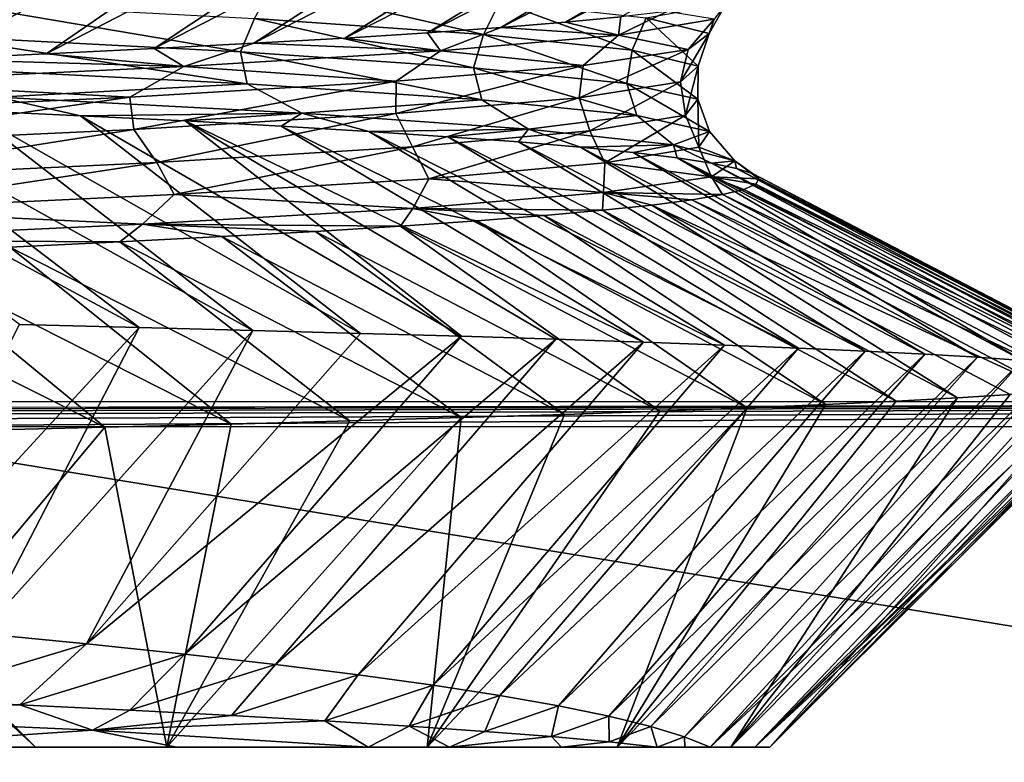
# Model space of a CAD drawing. Header units: metres. Extents: x -205 to 205, y -104 to 104.
# Tile 469 of 656: x -120.54 to -118.26, y 31.01 to 32.73. Entities that reach past the tile are written whole.
import ezdxf

# ---------------------------------------------------------------- set-up
doc = ezdxf.new("R2010")
doc.units = ezdxf.units.M
doc.layers.add('solid_01_2-CONSUMER_EHM_BOX_SW0001', color=7, linetype='CONTINUOUS')

msp = doc.modelspace()

# ---------------------------------------------------------------- linework, layer by layer
at = {"layer": 'solid_01_2-CONSUMER_EHM_BOX_SW0001'}
for points in [[(-200.010849, -74.958488), (-200.010773, 75.041512), (-0.010778, 75.04142)], [(-0.010849, -74.95858), (-200.010849, -74.958488), (-0.010778, 75.04142)], [(-112.002922, 40.641869, 63.099998), (-150.011154, -40.548634, 63.099998), (-150.011002, -39.448967, 63.099998)], [(-112.002922, 40.641869, 63.099998), (-112.003082, 39.542202, 63.099998), (-150.011154, -40.548634, 63.099998)], [(-112.002922, 40.641869, 63.099998), (-150.011002, -39.448967, 63.099998), (-149.999695, 39.547642, 63.099998)], [(-149.501312, 40.049267, 6), (-149.502487, 31.849266, 6), (-112.502487, 31.843967, 6)], [(-112.501312, 40.043968, 6), (-149.501312, 40.049267, 6), (-112.502487, 31.843967, 6)], [(-150.011154, -40.548634, 63.099998), (-112.003082, 39.542202, 63.099998), (-112.014389, -39.454407, 63.099998)], [(-173.512405, -37.4473, 108.5), (-88.501671, 37.540531, 108.5), (-173.501678, 37.5527, 108.5)], [(-173.512405, -37.4473, 108.5), (-88.512413, -37.459469, 108.5), (-88.501671, 37.540531, 108.5)], [(-119.275826, 32.72382, 27.771749), (-118.216469, 33.263596, 27.780928), (-118.365059, 33.251511, 28.313423)], [(-119.275826, 32.72382, 27.771749), (-119.14743, 32.736057, 27.271145), (-118.216469, 33.263596, 27.780928)], [(-119.595535, 32.699348, 28.754389), (-118.53582, 33.239426, 28.839211), (-118.728439, 33.227337, 29.357378)], [(-119.595535, 32.699348, 28.754389), (-119.425293, 32.711582, 28.26646), (-118.53582, 33.239426, 28.839211)], [(-119.425293, 32.711582, 28.26646), (-118.365059, 33.251511, 28.313423), (-118.53582, 33.239426, 28.839211)], [(-119.425293, 32.711582, 28.26646), (-119.275826, 32.72382, 27.771749), (-118.365059, 33.251511, 28.313423)], [(-119.997154, 32.674896, 29.706367), (-118.942581, 33.215252, 29.867037), (-119.177895, 33.203178, 30.367304)], [(-119.997154, 32.674896, 29.706367), (-119.786255, 32.687122, 29.234653), (-118.942581, 33.215252, 29.867037)], [(-119.786255, 32.687122, 29.234653), (-118.728439, 33.227337, 29.357378), (-118.942581, 33.215252, 29.867037)], [(-119.786255, 32.687122, 29.234653), (-119.595535, 32.699348, 28.754389), (-118.728439, 33.227337, 29.357378)], [(-120.478226, 32.650463, 30.620649), (-119.433968, 33.191113, 30.857313), (-119.710358, 33.179062, 31.336206)], [(-120.478226, 32.650463, 30.620649), (-120.227936, 32.662678, 30.168648), (-119.433968, 33.191113, 30.857313)], [(-120.227936, 32.662678, 30.168648), (-119.177895, 33.203178, 30.367304), (-119.433968, 33.191113, 30.857313)], [(-120.227936, 32.662678, 30.168648), (-119.997154, 32.674896, 29.706367), (-119.177895, 33.203178, 30.367304)], [(-121.035179, 32.626045, 31.490768), (-120.006577, 33.167015, 31.803127), (-120.322098, 33.154976, 32.25724)], [(-121.035179, 32.626045, 31.490768), (-120.74749, 32.638252, 31.061607), (-120.006577, 33.167015, 31.803127)], [(-120.74749, 32.638252, 31.061607), (-119.710358, 33.179062, 31.336206), (-120.006577, 33.167015, 31.803127)], [(-120.74749, 32.638252, 31.061607), (-120.478226, 32.650463, 30.620649), (-119.710358, 33.179062, 31.336206)], [(-121.340736, 32.613838, 31.907373), (-120.322098, 33.154976, 32.25724), (-120.656349, 33.142941, 32.697731)], [(-121.340736, 32.613838, 31.907373), (-121.035179, 32.626045, 31.490768), (-120.322098, 33.154976, 32.25724)], [(-119.465614, 32.69566, 21.048994), (-119.995659, 32.732422, 19.614996), (-119.953712, 32.807632, 19.652243)], [(-119.465614, 32.69566, 21.048994), (-119.953712, 32.807632, 19.652243), (-119.428085, 32.770821, 21.093382)], [(-120.027733, 32.655125, 19.536152), (-120.743233, 32.691822, 18.188932), (-120.703331, 32.769207, 18.259912)], [(-120.027733, 32.655125, 19.536152), (-120.703331, 32.769207, 18.259912), (-119.995659, 32.732422, 19.614996)], [(-119.121086, 32.658928, 22.538452), (-119.465614, 32.69566, 21.048994), (-119.428085, 32.770821, 21.093382)], [(-119.121086, 32.658928, 22.538452), (-119.428085, 32.770821, 21.093382), (-119.089134, 32.734035, 22.589424)], [(-118.943275, 32.697277, 24.116432), (-119.089134, 32.734035, 22.589424), (-118.903717, 32.767223, 23.954138)], [(-118.943275, 32.697277, 24.116432), (-118.903717, 32.767223, 23.954138), (-118.931625, 32.730637, 25.487532)], [(-119.488556, 32.61845, 20.963188), (-120.027733, 32.655125, 19.536152), (-119.995659, 32.732422, 19.614996)], [(-119.488556, 32.61845, 20.963188), (-119.995659, 32.732422, 19.614996), (-119.465614, 32.69566, 21.048994)], [(-119.153183, 32.69408, 27.005001), (-119.14743, 32.736057, 27.271145), (-119.275826, 32.72382, 27.771749)], [(-119.153183, 32.69408, 27.005001), (-119.04039, 32.748302, 26.765533), (-119.14743, 32.736057, 27.271145)], [(-119.153183, 32.69408, 27.005001), (-118.931625, 32.730637, 25.487532), (-119.04039, 32.748302, 26.765533)], [(-118.991905, 32.660545, 25.649666), (-118.931625, 32.730637, 25.487532), (-119.153183, 32.69408, 27.005001)], [(-118.968575, 32.622223, 24.059601), (-119.121086, 32.658928, 22.538452), (-119.089134, 32.734035, 22.589424)], [(-118.968575, 32.622223, 24.059601), (-119.089134, 32.734035, 22.589424), (-118.943275, 32.697277, 24.116432)], [(-118.991905, 32.660545, 25.649666), (-118.943275, 32.697277, 24.116432), (-118.931625, 32.730637, 25.487532)], [(-119.564903, 32.657551, 28.482349), (-119.425293, 32.711582, 28.26646), (-119.595535, 32.699348, 28.754389)], [(-119.564903, 32.657551, 28.482349), (-119.153183, 32.69408, 27.005001), (-119.425293, 32.711582, 28.26646)], [(-119.153183, 32.69408, 27.005001), (-119.275826, 32.72382, 27.771749), (-119.425293, 32.711582, 28.26646)], [(-120.012421, 32.580914, 19.500774), (-120.743233, 32.691822, 18.188932), (-120.027733, 32.655125, 19.536152)], [(-120.012421, 32.580914, 19.500774), (-120.731934, 32.617588, 18.152864), (-120.743233, 32.691822, 18.188932)], [(-119.564903, 32.657551, 28.482349), (-119.786255, 32.687122, 29.234653), (-119.997154, 32.674896, 29.706367)], [(-119.564903, 32.657551, 28.482349), (-119.595535, 32.699348, 28.754389), (-119.786255, 32.687122, 29.234653)], [(-119.234901, 32.623844, 27.164219), (-119.153183, 32.69408, 27.005001), (-119.564903, 32.657551, 28.482349)], [(-119.133598, 32.581806, 22.446793), (-119.488556, 32.61845, 20.963188), (-119.465614, 32.69566, 21.048994)], [(-119.133598, 32.581806, 22.446793), (-119.465614, 32.69566, 21.048994), (-119.121086, 32.658928, 22.538452)], [(-119.234901, 32.623844, 27.164219), (-118.991905, 32.660545, 25.649666), (-119.153183, 32.69408, 27.005001)], [(-119.009605, 32.585545, 25.587879), (-118.943275, 32.697277, 24.116432), (-118.991905, 32.660545, 25.649666)], [(-119.009605, 32.585545, 25.587879), (-118.968575, 32.622223, 24.059601), (-118.943275, 32.697277, 24.116432)], [(-120.159637, 32.621048, 29.895922), (-120.227936, 32.662678, 30.168648), (-120.478226, 32.650463, 30.620649)], [(-120.159637, 32.621048, 29.895922), (-119.997154, 32.674896, 29.706367), (-120.227936, 32.662678, 30.168648)], [(-120.159637, 32.621048, 29.895922), (-119.564903, 32.657551, 28.482349), (-119.997154, 32.674896, 29.706367)], [(-120.159637, 32.621048, 29.895922), (-120.478226, 32.650463, 30.620649), (-120.74749, 32.638252, 31.061607)], [(-119.668137, 32.58717, 28.635786), (-119.564903, 32.657551, 28.482349), (-120.159637, 32.621048, 29.895922)], [(-119.469231, 32.54427, 20.928955), (-120.027733, 32.655125, 19.536152), (-119.488556, 32.61845, 20.963188)], [(-119.469231, 32.54427, 20.928955), (-120.012421, 32.580914, 19.500774), (-120.027733, 32.655125, 19.536152)], [(-119.668137, 32.58717, 28.635786), (-119.234901, 32.623844, 27.164219), (-119.564903, 32.657551, 28.482349)], [(-119.244118, 32.548897, 27.09853), (-118.991905, 32.660545, 25.649666), (-119.234901, 32.623844, 27.164219)], [(-119.244118, 32.548897, 27.09853), (-119.009605, 32.585545, 25.587879), (-118.991905, 32.660545, 25.649666)], [(-118.969521, 32.545185, 23.963394), (-119.133598, 32.581806, 22.446793), (-119.121086, 32.658928, 22.538452)], [(-118.969521, 32.545185, 23.963394), (-119.121086, 32.658928, 22.538452), (-118.968575, 32.622223, 24.059601)], [(-120.928711, 32.584568, 31.222754), (-120.159637, 32.621048, 29.895922), (-120.74749, 32.638252, 31.061607)], [(-120.284302, 32.550522, 30.040533), (-120.159637, 32.621048, 29.895922), (-120.928711, 32.584568, 31.222754)], [(-120.590218, 32.550129, 18.289787), (-120.731934, 32.617588, 18.152864), (-120.012421, 32.580914, 19.500774)], [(-120.284302, 32.550522, 30.040533), (-119.668137, 32.58717, 28.635786), (-120.159637, 32.621048, 29.895922)], [(-119.668221, 32.512272, 28.567362), (-119.234901, 32.623844, 27.164219), (-119.668137, 32.58717, 28.635786)], [(-119.668221, 32.512272, 28.567362), (-119.244118, 32.548897, 27.09853), (-119.234901, 32.623844, 27.164219)], [(-119.110298, 32.507648, 22.414169), (-119.488556, 32.61845, 20.963188), (-119.133598, 32.581806, 22.446793)], [(-119.110298, 32.507648, 22.414169), (-119.469231, 32.54427, 20.928955), (-119.488556, 32.61845, 20.963188)], [(-118.998093, 32.508595, 25.488644), (-118.968575, 32.622223, 24.059601), (-119.009605, 32.585545, 25.587879)], [(-118.998093, 32.508595, 25.488644), (-118.969521, 32.545185, 23.963394), (-118.968575, 32.622223, 24.059601)], [(-121.07415, 32.513901, 31.355543), (-120.284302, 32.550522, 30.040533), (-120.928711, 32.584568, 31.222754)], [(-119.88575, 32.513252, 19.662487), (-120.590218, 32.550129, 18.289787), (-120.012421, 32.580914, 19.500774)], [(-120.274681, 32.475677, 29.970692), (-119.668137, 32.58717, 28.635786), (-120.284302, 32.550522, 30.040533)], [(-120.274681, 32.475677, 29.970692), (-119.668221, 32.512272, 28.567362), (-119.668137, 32.58717, 28.635786)], [(-119.88575, 32.513252, 19.662487), (-120.012421, 32.580914, 19.500774), (-119.469231, 32.54427, 20.928955)], [(-119.219307, 32.472034, 26.997946), (-119.009605, 32.585545, 25.587879), (-119.244118, 32.548897, 27.09853)], [(-119.219307, 32.472034, 26.997946), (-118.998093, 32.508595, 25.488644), (-119.009605, 32.585545, 25.587879)], [(-118.942329, 32.471058, 23.932852), (-119.133598, 32.581806, 22.446793), (-118.969521, 32.545185, 23.963394)], [(-118.942329, 32.471058, 23.932852), (-119.110298, 32.507648, 22.414169), (-119.133598, 32.581806, 22.446793)], [(-121.054497, 32.439106, 31.285652), (-120.284302, 32.550522, 30.040533), (-121.07415, 32.513901, 31.355543)], [(-121.054497, 32.439106, 31.285652), (-120.274681, 32.475677, 29.970692), (-120.284302, 32.550522, 30.040533)], [(-120.590218, 32.550129, 18.289787), (-120.398453, 32.50724, 18.518608), (-120.659653, 32.519432, 18.077728)], [(-119.88575, 32.513252, 19.662487), (-120.398453, 32.50724, 18.518608), (-120.590218, 32.550129, 18.289787)], [(-119.629684, 32.435497, 28.467226), (-119.244118, 32.548897, 27.09853), (-119.668221, 32.512272, 28.567362)], [(-119.629684, 32.435497, 28.467226), (-119.219307, 32.472034, 26.997946), (-119.244118, 32.548897, 27.09853)], [(-121.238525, 32.543911, 17.227926), (-120.262474, 32.017105, 16.873922), (-120.539825, 32.024071, 16.486252)], [(-121.238525, 32.543911, 17.227926), (-120.93988, 32.531658, 17.647129), (-120.262474, 32.017105, 16.873922)], [(-120.93988, 32.531658, 17.647129), (-119.999313, 32.010174, 17.27133), (-120.262474, 32.017105, 16.873922)], [(-120.93988, 32.531658, 17.647129), (-120.659653, 32.519432, 18.077728), (-119.999313, 32.010174, 17.27133)], [(-119.361511, 32.476402, 21.113701), (-119.88575, 32.513252, 19.662487), (-119.469231, 32.54427, 20.928955)], [(-119.361511, 32.476402, 21.113701), (-119.469231, 32.54427, 20.928955), (-119.110298, 32.507648, 22.414169)], [(-118.967178, 32.434494, 25.460659), (-118.969521, 32.545185, 23.963394), (-118.998093, 32.508595, 25.488644)], [(-118.967178, 32.434494, 25.460659), (-118.942329, 32.471058, 23.932852), (-118.969521, 32.545185, 23.963394)], [(-120.659653, 32.519432, 18.077728), (-119.750687, 32.003296, 17.677954), (-119.999313, 32.010174, 17.27133)], [(-120.659653, 32.519432, 18.077728), (-120.398453, 32.50724, 18.518608), (-119.750687, 32.003296, 17.677954)], [(-119.88575, 32.513252, 19.662487), (-120.15654, 32.495075, 18.969173), (-120.398453, 32.50724, 18.518608)], [(-120.398453, 32.50724, 18.518608), (-119.516876, 31.9965, 18.093267), (-119.750687, 32.003296, 17.677954)], [(-120.398453, 32.50724, 18.518608), (-120.15654, 32.495075, 18.969173), (-119.516876, 31.9965, 18.093267)], [(-120.222099, 32.398987, 29.872953), (-119.668221, 32.512272, 28.567362), (-120.274681, 32.475677, 29.970692)], [(-120.222099, 32.398987, 29.872953), (-119.629684, 32.435497, 28.467226), (-119.668221, 32.512272, 28.567362)], [(-119.88575, 32.513252, 19.662487), (-119.934097, 32.482925, 19.429071), (-120.15654, 32.495075, 18.969173)], [(-119.88575, 32.513252, 19.662487), (-119.731216, 32.470779, 19.897905), (-119.934097, 32.482925, 19.429071)], [(-119.361511, 32.476402, 21.113701), (-119.731216, 32.470779, 19.897905), (-119.88575, 32.513252, 19.662487)], [(-119.025436, 32.439579, 22.619606), (-119.361511, 32.476402, 21.113701), (-119.110298, 32.507648, 22.414169)], [(-119.18486, 32.397957, 26.972994), (-118.998093, 32.508595, 25.488644), (-119.219307, 32.472034, 26.997946)], [(-119.18486, 32.397957, 26.972994), (-118.967178, 32.434494, 25.460659), (-118.998093, 32.508595, 25.488644)], [(-119.025436, 32.439579, 22.619606), (-119.110298, 32.507648, 22.414169), (-118.942329, 32.471058, 23.932852)], [(-120.15654, 32.495075, 18.969173), (-119.095154, 31.982962, 18.947828), (-119.298256, 31.989737, 18.516739)], [(-120.15654, 32.495075, 18.969173), (-119.934097, 32.482925, 19.429071), (-119.095154, 31.982962, 18.947828)], [(-120.15654, 32.495075, 18.969173), (-119.298256, 31.989737, 18.516739), (-119.516876, 31.9965, 18.093267)], [(-119.934097, 32.482925, 19.429071), (-118.907898, 31.976126, 19.385971), (-119.095154, 31.982962, 18.947828)], [(-119.934097, 32.482925, 19.429071), (-119.731216, 32.470779, 19.897905), (-118.907898, 31.976126, 19.385971)], [(-120.987892, 32.362503, 31.192282), (-120.274681, 32.475677, 29.970692), (-121.054497, 32.439106, 31.285652)], [(-120.987892, 32.362503, 31.192282), (-120.222099, 32.398987, 29.872953), (-120.274681, 32.475677, 29.970692)], [(-119.361511, 32.476402, 21.113701), (-119.548004, 32.458626, 20.37529), (-119.731216, 32.470779, 19.897905)], [(-119.731216, 32.470779, 19.897905), (-118.736794, 31.969181, 19.830597), (-118.907898, 31.976126, 19.385971)], [(-119.731216, 32.470779, 19.897905), (-119.548004, 32.458626, 20.37529), (-118.736794, 31.969181, 19.830597)], [(-119.592003, 32.36145, 28.445761), (-119.219307, 32.472034, 26.997946), (-119.629684, 32.435497, 28.467226)], [(-119.592003, 32.36145, 28.445761), (-119.18486, 32.397957, 26.972994), (-119.219307, 32.472034, 26.997946)], [(-119.361511, 32.476402, 21.113701), (-119.384636, 32.446449, 20.860859), (-119.548004, 32.458626, 20.37529)], [(-119.548004, 32.458626, 20.37529), (-118.582069, 31.962107, 20.281145), (-118.736794, 31.969181, 19.830597)], [(-119.548004, 32.458626, 20.37529), (-119.384636, 32.446449, 20.860859), (-118.582069, 31.962107, 20.281145)], [(-119.361511, 32.476402, 21.113701), (-119.24144, 32.434246, 21.354071), (-119.384636, 32.446449, 20.860859)], [(-119.025436, 32.439579, 22.619606), (-119.24144, 32.434246, 21.354071), (-119.361511, 32.476402, 21.113701)], [(-118.883881, 32.402786, 24.156055), (-119.025436, 32.439579, 22.619606), (-118.942329, 32.471058, 23.932852)], [(-118.883881, 32.402786, 24.156055), (-118.942329, 32.471058, 23.932852), (-118.967178, 32.434494, 25.460659)], [(-120.181503, 32.324966, 29.855417), (-119.629684, 32.435497, 28.467226), (-120.222099, 32.398987, 29.872953)], [(-120.181503, 32.324966, 29.855417), (-119.592003, 32.36145, 28.445761), (-119.629684, 32.435497, 28.467226)], [(-119.384636, 32.446449, 20.860859), (-118.443886, 31.954967, 20.736979), (-118.582069, 31.962107, 20.281145)], [(-119.384636, 32.446449, 20.860859), (-119.24144, 32.434246, 21.354071), (-118.443886, 31.954967, 20.736979)], [(-119.025436, 32.439579, 22.619606), (-119.118919, 32.422028, 21.85376), (-119.24144, 32.434246, 21.354071)], [(-119.24144, 32.434246, 21.354071), (-118.322372, 31.947834, 21.197447), (-118.443886, 31.954967, 20.736979)], [(-119.24144, 32.434246, 21.354071), (-119.118919, 32.422028, 21.85376), (-118.322372, 31.947834, 21.197447)], [(-118.938156, 32.36602, 25.698099), (-118.967178, 32.434494, 25.460659), (-119.18486, 32.397957, 26.972994)], [(-119.025436, 32.439579, 22.619606), (-119.017548, 32.409798, 22.358633), (-119.118919, 32.422028, 21.85376)], [(-119.025436, 32.439579, 22.619606), (-118.937721, 32.397572, 22.867369), (-119.017548, 32.409798, 22.358633)], [(-118.883881, 32.402786, 24.156055), (-118.937721, 32.397572, 22.867369), (-119.025436, 32.439579, 22.619606)], [(-118.938156, 32.36602, 25.698099), (-118.883881, 32.402786, 24.156055), (-118.967178, 32.434494, 25.460659)], [(-119.118919, 32.422028, 21.85376), (-118.217613, 31.940779, 21.661907), (-118.322372, 31.947834, 21.197447)], [(-119.118919, 32.422028, 21.85376), (-119.017548, 32.409798, 22.358633), (-118.217613, 31.940779, 21.661907)], [(-120.944786, 32.288509, 31.179079), (-120.222099, 32.398987, 29.872953), (-120.987892, 32.362503, 31.192282)], [(-120.944786, 32.288509, 31.179079), (-120.181503, 32.324966, 29.855417), (-120.222099, 32.398987, 29.872953)], [(-119.18811, 32.329281, 27.220636), (-119.18486, 32.397957, 26.972994), (-119.592003, 32.36145, 28.445761)], [(-119.18811, 32.329281, 27.220636), (-118.938156, 32.36602, 25.698099), (-119.18486, 32.397957, 26.972994)], [(-119.017548, 32.409798, 22.358633), (-118.058739, 31.927071, 22.6003), (-118.129684, 31.93387, 22.129721)], [(-119.017548, 32.409798, 22.358633), (-118.937721, 32.397572, 22.867369), (-118.058739, 31.927071, 22.6003)], [(-119.017548, 32.409798, 22.358633), (-118.129684, 31.93387, 22.129721), (-118.217613, 31.940779, 21.661907)], [(-118.938156, 32.36602, 25.698099), (-118.828407, 32.361012, 24.403233), (-118.883881, 32.402786, 24.156055)], [(-118.883881, 32.402786, 24.156055), (-118.879623, 32.385357, 23.378611), (-118.937721, 32.397572, 22.867369)], [(-118.937721, 32.397572, 22.867369), (-118.004883, 31.920351, 23.073044), (-118.058739, 31.927071, 22.6003)], [(-118.937721, 32.397572, 22.867369), (-118.879623, 32.385357, 23.378611), (-118.004883, 31.920351, 23.073044)], [(-118.883881, 32.402786, 24.156055), (-118.828407, 32.361012, 24.403233), (-118.843224, 32.373169, 23.890982)], [(-118.883881, 32.402786, 24.156055), (-118.843224, 32.373169, 23.890982), (-118.879623, 32.385357, 23.378611)], [(-119.18811, 32.329281, 27.220636), (-118.912514, 32.324642, 25.933842), (-118.938156, 32.36602, 25.698099)], [(-118.938156, 32.36602, 25.698099), (-118.912514, 32.324642, 25.933842), (-118.863091, 32.336761, 25.425097)], [(-118.938156, 32.36602, 25.698099), (-118.863091, 32.336761, 25.425097), (-118.83506, 32.348877, 24.914749)], [(-118.938156, 32.36602, 25.698099), (-118.83506, 32.348877, 24.914749), (-118.828407, 32.361012, 24.403233)], [(-118.879623, 32.385357, 23.378611), (-117.968193, 31.91371, 23.547338), (-118.004883, 31.920351, 23.073044)], [(-118.879623, 32.385357, 23.378611), (-118.843224, 32.373169, 23.890982), (-117.968193, 31.91371, 23.547338)], [(-118.843224, 32.373169, 23.890982), (-117.948715, 31.907146, 24.022562), (-117.968193, 31.91371, 23.547338)], [(-118.843224, 32.373169, 23.890982), (-118.828407, 32.361012, 24.403233), (-117.948715, 31.907146, 24.022562)], [(-119.629425, 32.292568, 28.699194), (-119.592003, 32.36145, 28.445761), (-120.181503, 32.324966, 29.855417)], [(-119.629425, 32.292568, 28.699194), (-119.18811, 32.329281, 27.220636), (-119.592003, 32.36145, 28.445761)], [(-118.83506, 32.348877, 24.914749), (-118.863091, 32.336761, 25.425097), (-117.965126, 31.892399, 25.020573)], [(-118.828407, 32.361012, 24.403233), (-118.83506, 32.348877, 24.914749), (-117.946472, 31.900661, 24.498093)], [(-118.83506, 32.348877, 24.914749), (-117.965126, 31.892399, 25.020573), (-117.946472, 31.900661, 24.498093)], [(-118.828407, 32.361012, 24.403233), (-117.946472, 31.900661, 24.498093), (-117.948715, 31.907146, 24.022562)], [(-120.2547, 32.255886, 30.109751), (-120.181503, 32.324966, 29.855417), (-120.944786, 32.288509, 31.179079)], [(-120.2547, 32.255886, 30.109751), (-119.629425, 32.292568, 28.699194), (-120.181503, 32.324966, 29.855417)], [(-119.629425, 32.292568, 28.699194), (-119.189751, 32.288197, 27.445871), (-119.18811, 32.329281, 27.220636)], [(-119.18811, 32.329281, 27.220636), (-119.189751, 32.288197, 27.445871), (-119.075836, 32.300369, 26.944771)], [(-119.18811, 32.329281, 27.220636), (-119.075836, 32.300369, 26.944771), (-118.983406, 32.312515, 26.440546)], [(-119.18811, 32.329281, 27.220636), (-118.983406, 32.312515, 26.440546), (-118.912514, 32.324642, 25.933842)], [(-118.912514, 32.324642, 25.933842), (-118.983406, 32.312515, 26.440546), (-118.064049, 31.876986, 26.061445)], [(-118.863091, 32.336761, 25.425097), (-118.912514, 32.324642, 25.933842), (-118.00415, 31.884687, 25.541969)], [(-118.912514, 32.324642, 25.933842), (-118.064049, 31.876986, 26.061445), (-118.00415, 31.884687, 25.541969)], [(-118.863091, 32.336761, 25.425097), (-118.00415, 31.884687, 25.541969), (-117.965126, 31.892399, 25.020573)], [(-119.075836, 32.300369, 26.944771), (-119.189751, 32.288197, 27.445871), (-118.368019, 31.853941, 27.600037)], [(-118.983406, 32.312515, 26.440546), (-119.075836, 32.300369, 26.944771), (-118.144737, 31.869295, 26.578163)], [(-119.075836, 32.300369, 26.944771), (-118.246101, 31.861612, 27.091288), (-118.144737, 31.869295, 26.578163)], [(-119.075836, 32.300369, 26.944771), (-118.368019, 31.853941, 27.600037), (-118.246101, 31.861612, 27.091288)], [(-118.983406, 32.312515, 26.440546), (-118.144737, 31.869295, 26.578163), (-118.064049, 31.876986, 26.061445)], [(-121.054474, 32.219227, 31.429279), (-120.2547, 32.255886, 30.109751), (-120.944786, 32.288509, 31.179079)], [(-120.2547, 32.255886, 30.109751), (-119.657806, 32.251606, 28.917898), (-119.629425, 32.292568, 28.699194)], [(-119.629425, 32.292568, 28.699194), (-119.657806, 32.251606, 28.917898), (-119.481056, 32.263805, 28.433725)], [(-119.629425, 32.292568, 28.699194), (-119.481056, 32.263805, 28.433725), (-119.324921, 32.276005, 27.942623)], [(-119.629425, 32.292568, 28.699194), (-119.324921, 32.276005, 27.942623), (-119.189751, 32.288197, 27.445871)], [(-119.324921, 32.276005, 27.942623), (-119.481056, 32.263805, 28.433725), (-118.673027, 31.838606, 28.601748)], [(-119.189751, 32.288197, 27.445871), (-119.324921, 32.276005, 27.942623), (-118.510414, 31.84627, 28.103868)], [(-119.324921, 32.276005, 27.942623), (-118.673027, 31.838606, 28.601748), (-118.510414, 31.84627, 28.103868)], [(-119.189751, 32.288197, 27.445871), (-118.510414, 31.84627, 28.103868), (-118.368019, 31.853941, 27.600037)], [(-121.054474, 32.219227, 31.429279), (-120.307182, 32.215099, 30.31658), (-120.2547, 32.255886, 30.109751)], [(-120.2547, 32.255886, 30.109751), (-120.307182, 32.215099, 30.31658), (-120.071358, 32.227245, 29.860435)], [(-120.2547, 32.255886, 30.109751), (-120.071358, 32.227245, 29.860435), (-119.854736, 32.239414, 29.393879)], [(-120.2547, 32.255886, 30.109751), (-119.854736, 32.239414, 29.393879), (-119.657806, 32.251606, 28.917898)], [(-119.657806, 32.251606, 28.917898), (-119.854736, 32.239414, 29.393879), (-119.057457, 31.823328, 29.575218)], [(-119.481056, 32.263805, 28.433725), (-119.657806, 32.251606, 28.917898), (-118.855515, 31.830956, 29.09256)], [(-119.657806, 32.251606, 28.917898), (-119.057457, 31.823328, 29.575218), (-118.855515, 31.830956, 29.09256)], [(-119.481056, 32.263805, 28.433725), (-118.855515, 31.830956, 29.09256), (-118.673027, 31.838606, 28.601748)], [(-119.854736, 32.239414, 29.393879), (-120.071358, 32.227245, 29.860435), (-119.278328, 31.815727, 30.04867)], [(-119.854736, 32.239414, 29.393879), (-119.278328, 31.815727, 30.04867), (-119.057457, 31.823328, 29.575218)], [(-121.054474, 32.219227, 31.429279), (-120.561768, 32.202969, 30.761841), (-120.307182, 32.215099, 30.31658)], [(-120.307182, 32.215099, 30.31658), (-120.561768, 32.202969, 30.761841), (-119.774826, 31.800684, 30.964617)], [(-120.071358, 32.227245, 29.860435), (-120.307182, 32.215099, 30.31658), (-119.517586, 31.808178, 30.511984)], [(-120.307182, 32.215099, 30.31658), (-119.774826, 31.800684, 30.964617), (-119.517586, 31.808178, 30.511984)], [(-120.071358, 32.227245, 29.860435), (-119.517586, 31.808178, 30.511984), (-119.278328, 31.815727, 30.04867)], [(-120.834702, 32.190849, 31.195761), (-121.125603, 32.178734, 31.617859), (-120.342049, 31.785734, 31.836023)], [(-120.561768, 32.202969, 30.761841), (-120.834702, 32.190849, 31.195761), (-120.049744, 31.793213, 31.406116)], [(-120.834702, 32.190849, 31.195761), (-120.342049, 31.785734, 31.836023), (-120.049744, 31.793213, 31.406116)], [(-120.561768, 32.202969, 30.761841), (-120.049744, 31.793213, 31.406116), (-119.774826, 31.800684, 30.964617)], [(-121.125603, 32.178734, 31.617859), (-120.651451, 31.778212, 32.253872), (-120.342049, 31.785734, 31.836023)], [(-121.583931, 32.04525, 23.258528), (-120.595337, 31.045109, 23.116419), (-120.502609, 31.045095, 24.498466)], [(-121.583931, 32.04525, 23.258528), (-120.502609, 31.045095, 24.498466), (-121.502464, 32.045238, 24.498613)], [(-121.502464, 32.045238, 24.498613), (-120.502609, 31.045095, 24.498466), (-120.594933, 31.045109, 25.880541)], [(-120.539825, 32.024071, 16.486252), (-120.262474, 32.017105, 16.873922), (-120.892014, 31.332079, 17.171841)], [(-120.262474, 32.017105, 16.873922), (-120.629654, 31.308226, 17.591049), (-120.892014, 31.332079, 17.171841)], [(-120.262474, 32.017105, 16.873922), (-119.999313, 32.010174, 17.27133), (-120.629654, 31.308226, 17.591049)], [(-119.999313, 32.010174, 17.27133), (-120.384438, 31.284369, 18.019798), (-120.629654, 31.308226, 17.591049)], [(-119.999313, 32.010174, 17.27133), (-119.750687, 32.003296, 17.677954), (-120.384438, 31.284369, 18.019798)], [(-119.750687, 32.003296, 17.677954), (-119.516876, 31.9965, 18.093267), (-120.384438, 31.284369, 18.019798)], [(-119.516876, 31.9965, 18.093267), (-120.156754, 31.260508, 18.45735), (-120.384438, 31.284369, 18.019798)], [(-119.516876, 31.9965, 18.093267), (-119.298256, 31.989737, 18.516739), (-120.156754, 31.260508, 18.45735)], [(-119.298256, 31.989737, 18.516739), (-119.946953, 31.236631, 18.902945), (-120.156754, 31.260508, 18.45735)], [(-119.298256, 31.989737, 18.516739), (-119.095154, 31.982962, 18.947828), (-119.946953, 31.236631, 18.902945)], [(-119.095154, 31.982962, 18.947828), (-119.755348, 31.212736, 19.355812), (-119.946953, 31.236631, 18.902945)], [(-119.095154, 31.982962, 18.947828), (-118.907898, 31.976126, 19.385971), (-119.755348, 31.212736, 19.355812)], [(-118.907898, 31.976126, 19.385971), (-119.582214, 31.188816, 19.815163), (-119.755348, 31.212736, 19.355812)], [(-118.907898, 31.976126, 19.385971), (-118.736794, 31.969181, 19.830597), (-119.582214, 31.188816, 19.815163)], [(-118.736794, 31.969181, 19.830597), (-119.427773, 31.164873, 20.280254), (-119.582214, 31.188816, 19.815163)], [(-118.736794, 31.969181, 19.830597), (-118.582069, 31.962107, 20.281145), (-119.427773, 31.164873, 20.280254)], [(-118.582069, 31.962107, 20.281145), (-119.292191, 31.140911, 20.750368), (-119.427773, 31.164873, 20.280254)], [(-118.582069, 31.962107, 20.281145), (-118.443886, 31.954967, 20.736979), (-119.292191, 31.140911, 20.750368)], [(-118.443886, 31.954967, 20.736979), (-119.175629, 31.11693, 21.224743), (-119.292191, 31.140911, 20.750368)], [(-118.443886, 31.954967, 20.736979), (-118.322372, 31.947834, 21.197447), (-119.175629, 31.11693, 21.224743)], [(-118.322372, 31.947834, 21.197447), (-119.078217, 31.092928, 21.702608), (-119.175629, 31.11693, 21.224743)], [(-118.322372, 31.947834, 21.197447), (-118.217613, 31.940779, 21.661907), (-119.078217, 31.092928, 21.702608)], [(-118.217613, 31.940779, 21.661907), (-119.000053, 31.068911, 22.183193), (-119.078217, 31.092928, 21.702608)], [(-118.217613, 31.940779, 21.661907), (-118.129684, 31.93387, 22.129721), (-119.000053, 31.068911, 22.183193)], [(-118.129684, 31.93387, 22.129721), (-118.941208, 31.044872, 22.665724), (-119.000053, 31.068911, 22.183193)], [(-118.129684, 31.93387, 22.129721), (-118.058739, 31.927071, 22.6003), (-118.941208, 31.044872, 22.665724)], [(-118.058739, 31.927071, 22.6003), (-118.004883, 31.920351, 23.073044), (-118.941208, 31.044872, 22.665724)], [(-118.004883, 31.920351, 23.073044), (-118.837318, 31.044857, 23.579357), (-118.941208, 31.044872, 22.665724)], [(-118.004883, 31.920351, 23.073044), (-117.968193, 31.91371, 23.547338), (-118.837318, 31.044857, 23.579357)], [(-117.968193, 31.91371, 23.547338), (-117.948715, 31.907146, 24.022562), (-118.837318, 31.044857, 23.579357)], [(-117.948715, 31.907146, 24.022562), (-117.946472, 31.900661, 24.498093), (-118.837318, 31.044857, 23.579357)], [(-118.374756, 31.472504, 24.498156), (-118.837318, 31.044857, 23.579357), (-117.946472, 31.900661, 24.498093)], [(-117.965126, 31.892399, 25.020573), (-118.802528, 31.044851, 24.498219), (-118.374756, 31.472504, 24.498156)], [(-118.00415, 31.884687, 25.541969), (-118.802528, 31.044851, 24.498219), (-117.965126, 31.892399, 25.020573)], [(-117.965126, 31.892399, 25.020573), (-118.374756, 31.472504, 24.498156), (-117.946472, 31.900661, 24.498093)], [(-118.064049, 31.876986, 26.061445), (-118.892883, 31.044865, 25.976875), (-118.802528, 31.044851, 24.498219)], [(-118.144737, 31.869295, 26.578163), (-118.892883, 31.044865, 25.976875), (-118.064049, 31.876986, 26.061445)], [(-118.246101, 31.861612, 27.091288), (-118.892883, 31.044865, 25.976875), (-118.144737, 31.869295, 26.578163)], [(-118.064049, 31.876986, 26.061445), (-118.802528, 31.044851, 24.498219), (-118.00415, 31.884687, 25.541969)], [(-129.209595, 31.819271, 9.104041), (-112.502487, 31.843967, 6), (-149.502487, 31.849266, 6)], [(-127.441513, 31.816309, 9.414596), (-112.502487, 31.843967, 6), (-129.209595, 31.819271, 9.104041)], [(-125.720474, 31.811583, 9.927757), (-112.502487, 31.843967, 6), (-127.441513, 31.816309, 9.414596)], [(-124.070343, 31.805162, 10.63655), (-112.502487, 31.843967, 6), (-125.720474, 31.811583, 9.927757)], [(-122.513893, 31.797132, 11.531049), (-112.502487, 31.843967, 6), (-124.070343, 31.805162, 10.63655)], [(-122.513893, 31.797132, 11.531049), (-121.070732, 31.787598, 12.6), (-112.502487, 31.843967, 6)], [(-112.444901, 31.786362, 12.6), (-112.502487, 31.843967, 6), (-121.070732, 31.787598, 12.6)], [(-118.368019, 31.853941, 27.600037), (-119.156326, 31.044903, 27.416527), (-118.892883, 31.044865, 25.976875)], [(-118.510414, 31.84627, 28.103868), (-119.156326, 31.044903, 27.416527), (-118.368019, 31.853941, 27.600037)], [(-118.673027, 31.838606, 28.601748), (-119.156326, 31.044903, 27.416527), (-118.510414, 31.84627, 28.103868)], [(-118.368019, 31.853941, 27.600037), (-118.892883, 31.044865, 25.976875), (-118.246101, 31.861612, 27.091288)], [(-118.855515, 31.830956, 29.09256), (-119.59581, 31.044966, 28.825583), (-119.156326, 31.044903, 27.416527)], [(-119.057457, 31.823328, 29.575218), (-119.59581, 31.044966, 28.825583), (-118.855515, 31.830956, 29.09256)], [(-119.278328, 31.815727, 30.04867), (-119.59581, 31.044966, 28.825583), (-119.057457, 31.823328, 29.575218)], [(-118.855515, 31.830956, 29.09256), (-119.156326, 31.044903, 27.416527), (-118.673027, 31.838606, 28.601748)], [(-119.517586, 31.808178, 30.511984), (-120.198418, 31.045052, 30.166279), (-119.59581, 31.044966, 28.825583)], [(-119.774826, 31.800684, 30.964617), (-120.198418, 31.045052, 30.166279), (-119.517586, 31.808178, 30.511984)], [(-120.049744, 31.793213, 31.406116), (-120.198418, 31.045052, 30.166279), (-119.774826, 31.800684, 30.964617)], [(-119.517586, 31.808178, 30.511984), (-119.59581, 31.044966, 28.825583), (-119.278328, 31.815727, 30.04867)], [(-110.760338, 30.101316, 12.6), (-121.070732, 31.787598, 12.6), (-121.070969, 30.102793, 12.6)], [(-110.760338, 30.101316, 12.6), (-112.444901, 31.786362, 12.6), (-121.070732, 31.787598, 12.6)], [(-120.342049, 31.785734, 31.836023), (-120.962555, 31.045162, 31.43014), (-120.198418, 31.045052, 30.166279)], [(-120.651451, 31.778212, 32.253872), (-120.962555, 31.045162, 31.43014), (-120.342049, 31.785734, 31.836023)], [(-120.342049, 31.785734, 31.836023), (-120.198418, 31.045052, 30.166279), (-120.049744, 31.793213, 31.406116)], [(-118.374756, 31.472504, 24.498156), (-118.802528, 31.044851, 24.498219), (-118.837318, 31.044857, 23.579357)], [(-120.629654, 31.308226, 17.591049), (-120.384438, 31.284369, 18.019798), (-120.812134, 31.155539, 17.838314)], [(-120.384438, 31.284369, 18.019798), (-120.538658, 31.143232, 18.276846), (-120.812134, 31.155539, 17.838314)], [(-120.384438, 31.284369, 18.019798), (-120.156754, 31.260508, 18.45735), (-120.538658, 31.143232, 18.276846)], [(-120.156754, 31.260508, 18.45735), (-120.284081, 31.13093, 18.726622), (-120.538658, 31.143232, 18.276846)], [(-120.156754, 31.260508, 18.45735), (-119.946953, 31.236631, 18.902945), (-120.284081, 31.13093, 18.726622)], [(-119.946953, 31.236631, 18.902945), (-120.048798, 31.118633, 19.186783), (-120.284081, 31.13093, 18.726622)], [(-119.946953, 31.236631, 18.902945), (-119.755348, 31.212736, 19.355812), (-120.048798, 31.118633, 19.186783)], [(-119.755348, 31.212736, 19.355812), (-119.833191, 31.10634, 19.656475), (-120.048798, 31.118633, 19.186783)], [(-119.755348, 31.212736, 19.355812), (-119.582214, 31.188816, 19.815163), (-119.833191, 31.10634, 19.656475)], [(-119.582214, 31.188816, 19.815163), (-119.637627, 31.094053, 20.134851), (-119.833191, 31.10634, 19.656475)], [(-119.582214, 31.188816, 19.815163), (-119.427773, 31.164873, 20.280254), (-119.637627, 31.094053, 20.134851)], [(-119.427773, 31.164873, 20.280254), (-119.462509, 31.08177, 20.621058), (-119.637627, 31.094053, 20.134851)], [(-119.427773, 31.164873, 20.280254), (-119.292191, 31.140911, 20.750368), (-119.462509, 31.08177, 20.621058)], [(-121.189095, 31.121052, 17.402374), (-120.812134, 31.155539, 17.838314), (-120.538658, 31.143232, 18.276846)], [(-120.371056, 31.084345, 18.699572), (-121.189095, 31.121052, 17.402374), (-120.538658, 31.143232, 18.276846)], [(-120.371056, 31.084345, 18.699572), (-120.538658, 31.143232, 18.276846), (-120.284081, 31.13093, 18.726622)], [(-119.292191, 31.140911, 20.750368), (-119.308205, 31.069492, 21.114243), (-119.462509, 31.08177, 20.621058)], [(-119.292191, 31.140911, 20.750368), (-119.175629, 31.11693, 21.224743), (-119.308205, 31.069492, 21.114243)], [(-120.371056, 31.084345, 18.699572), (-120.960747, 31.045162, 17.808891), (-121.189095, 31.121052, 17.402374)], [(-120.371056, 31.084345, 18.699572), (-120.284081, 31.13093, 18.726622), (-120.048798, 31.118633, 19.186783)], [(-120.371056, 31.084345, 18.699572), (-120.048798, 31.118633, 19.186783), (-119.833191, 31.10634, 19.656475)], [(-119.175629, 31.11693, 21.224743), (-119.175087, 31.057219, 21.613546), (-119.308205, 31.069492, 21.114243)], [(-119.175629, 31.11693, 21.224743), (-119.078217, 31.092928, 21.702608), (-119.175087, 31.057219, 21.613546)], [(-120.371056, 31.084345, 18.699572), (-119.833191, 31.10634, 19.656475), (-119.73288, 31.044985, 20.081367)], [(-119.637627, 31.094053, 20.134851), (-119.73288, 31.044985, 20.081367), (-119.833191, 31.10634, 19.656475)], [(-119.637627, 31.094053, 20.134851), (-119.544014, 31.044958, 20.561836), (-119.73288, 31.044985, 20.081367)], [(-119.462509, 31.08177, 20.621058), (-119.544014, 31.044958, 20.561836), (-119.637627, 31.094053, 20.134851)], [(-119.078217, 31.092928, 21.702608), (-119.063332, 31.044889, 22.118061), (-119.175087, 31.057219, 21.613546)], [(-119.078217, 31.092928, 21.702608), (-119.000053, 31.068911, 22.183193), (-119.063332, 31.044889, 22.118061)], [(-120.371056, 31.084345, 18.699572), (-120.175194, 31.04505, 19.125875), (-120.960747, 31.045162, 17.808891)], [(-120.371056, 31.084345, 18.699572), (-119.73288, 31.044985, 20.081367), (-120.175194, 31.04505, 19.125875)], [(-119.308205, 31.069492, 21.114243), (-119.544014, 31.044958, 20.561836), (-119.462509, 31.08177, 20.621058)], [(-119.308205, 31.069492, 21.114243), (-119.284859, 31.044922, 21.324915), (-119.544014, 31.044958, 20.561836)], [(-119.175087, 31.057219, 21.613546), (-119.284859, 31.044922, 21.324915), (-119.308205, 31.069492, 21.114243)], [(-119.000053, 31.068911, 22.183193), (-118.999397, 31.04488, 22.390989), (-119.063332, 31.044889, 22.118061)], [(-119.000053, 31.068911, 22.183193), (-118.941208, 31.044872, 22.665724), (-118.999397, 31.04488, 22.390989)], [(-120.198418, 31.045052, 30.166279), (-120.962555, 31.045162, 31.43014), (-120.594933, 31.045109, 25.880541)], [(-120.860817, 31.045147, 21.780788), (-120.960747, 31.045162, 17.808891), (-120.175194, 31.04505, 19.125875)], [(-120.595337, 31.045109, 23.116419), (-120.860817, 31.045147, 21.780788), (-120.175194, 31.04505, 19.125875)], [(-120.595337, 31.045109, 23.116419), (-120.175194, 31.04505, 19.125875), (-120.502609, 31.045095, 24.498466)], [(-120.594933, 31.045109, 25.880541), (-120.502609, 31.045095, 24.498466), (-120.198418, 31.045052, 30.166279)], [(-120.502609, 31.045095, 24.498466), (-120.175194, 31.04505, 19.125875), (-120.198418, 31.045052, 30.166279)], [(-120.198418, 31.045052, 30.166279), (-120.175194, 31.04505, 19.125875), (-119.73288, 31.044985, 20.081367)], [(-119.59581, 31.044966, 28.825583), (-120.198418, 31.045052, 30.166279), (-119.73288, 31.044985, 20.081367)], [(-119.59581, 31.044966, 28.825583), (-119.73288, 31.044985, 20.081367), (-119.544014, 31.044958, 20.561836)], [(-119.59581, 31.044966, 28.825583), (-119.544014, 31.044958, 20.561836), (-119.284859, 31.044922, 21.324915)], [(-119.156326, 31.044903, 27.416527), (-119.59581, 31.044966, 28.825583), (-119.284859, 31.044922, 21.324915)], [(-119.175087, 31.057219, 21.613546), (-119.063332, 31.044889, 22.118061), (-119.284859, 31.044922, 21.324915)], [(-119.156326, 31.044903, 27.416527), (-119.284859, 31.044922, 21.324915), (-119.063332, 31.044889, 22.118061)], [(-118.999397, 31.04488, 22.390989), (-119.156326, 31.044903, 27.416527), (-119.063332, 31.044889, 22.118061)], [(-118.941208, 31.044872, 22.665724), (-118.892883, 31.044865, 25.976875), (-119.156326, 31.044903, 27.416527)], [(-118.999397, 31.04488, 22.390989), (-118.941208, 31.044872, 22.665724), (-119.156326, 31.044903, 27.416527)], [(-118.941208, 31.044872, 22.665724), (-118.837318, 31.044857, 23.579357), (-118.892883, 31.044865, 25.976875)], [(-118.837318, 31.044857, 23.579357), (-118.802528, 31.044851, 24.498219), (-118.892883, 31.044865, 25.976875)]]:
    msp.add_3dface(points, dxfattribs=at)

doc.saveas('drawing.dxf')
